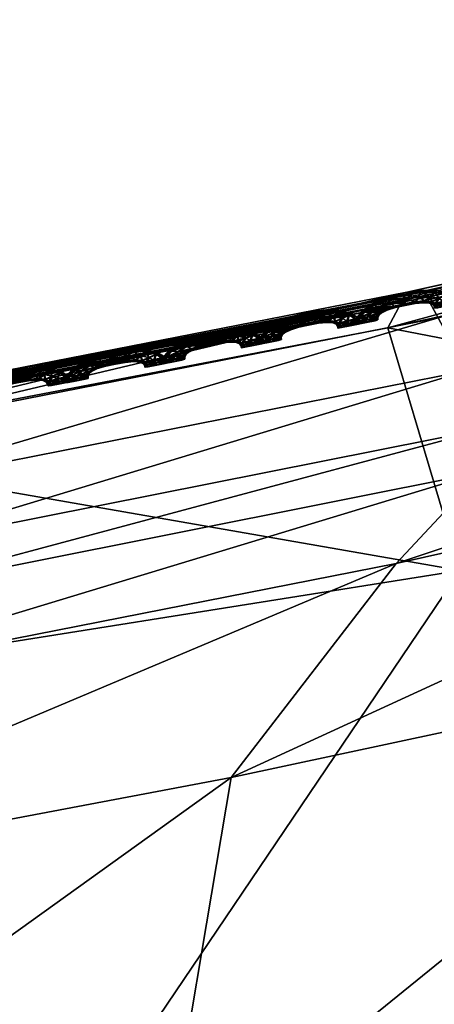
# Model space of a CAD drawing. Extents: x -7.4 to 7.4, y -11.5 to 9.8.
# Tile 410 of 469: x 1.739 to 1.975, y 9.246 to 9.807. Entities that reach past the tile are written whole.
import ezdxf

# ---------------------------------------------------------------- set-up
doc = ezdxf.new("R2010")
doc.units = 0
doc.header["$MEASUREMENT"] = 0
for name, color, linetype in [('A-FURN-3-ST', 150, 'Continuous'), ('A-FURN-3-ST-SEAM', 130, 'Continuous'), ('A-FURN-3-ST-SI', 160, 'Continuous')]:
    doc.layers.add(name, color=color, linetype=linetype)

msp = doc.modelspace()

# ---------------------------------------------------------------- meshes
at = {"layer": 'A-FURN-3-ST'}
mesh = msp.add_polyface(dxfattribs=at)
corners = [(1.94875, 9.63192, 1.00083), (2.29118, 9.70571, 1.00068), (2.34041, 9.55636, 0.61819), (2.63364, 9.60992, 0.61819), (2.56645, 9.76867, 1.00053), (2.84873, 9.62562, 0.62332), (2.75513, 9.78375, 1.00144), (3.02475, 9.55904, 0.64812), (2.99515, 9.64037, 1.00437), (3.41835, 9.25271, 1.00159), (3.33255, 9.23994, 0.62332), (3.96608, 8.70433, 1.00079), (3.8311, 8.70215, 0.61819), (4.52027, 8.12229, 1.00098), (4.35806, 8.11928, 0.61819), (5.04849, 7.5208, 1.0011), (4.86768, 7.51619, 0.61819), (5.54237, 6.88314, 1.00121), (5.34537, 6.87803, 0.61819), (2.2831, 8.66878, 0.55836), (2.1241, 9.15424, 0.56582), (2.49807, 9.19186, 0.56582), (2.71707, 8.68134, 0.55836), (2.83903, 9.224, 0.56582), (3.14581, 8.69205, 0.55836), (1.99019, 9.49361, 0.61819), (2.39411, 8.11376, 0.55836), (2.46835, 7.51392, 0.55836), (1.93379, 7.51392, 0.55836), (1.91804, 8.11232, 0.55836), (2.53254, 6.87548, 0.55836), (1.94178, 6.87548, 0.55836), (3.12657, 9.24031, 0.57304), (3.54027, 8.6986, 0.56582), (3.99861, 8.11768, 0.56582), (3.4969, 8.11669, 0.55836), (4.4575, 7.51421, 0.56582), (3.85575, 7.51392, 0.55836), (4.89012, 6.87581, 0.56582), (4.19521, 6.87548, 0.55836), (3.34122, 6.87548, 0.55836), (3.14632, 7.51392, 0.55836), (2.93761, 8.11533, 0.55836)]
mesh.append_faces([[corners[k] for k in face] for face in [(0, 1, 2), (3, 2, 1), (1, 4, 3), (5, 3, 4), (4, 6, 5), (7, 5, 6), (6, 8, 7), (9, 10, 7), (7, 8, 9), (9, 11, 12), (12, 10, 9), (11, 13, 14), (14, 12, 11), (13, 15, 16), (16, 14, 13), (15, 17, 18), (18, 16, 15), (19, 20, 21), (21, 22, 19), (22, 21, 23), (23, 24, 22), (2, 3, 23), (23, 21, 2), (25, 2, 21), (21, 20, 25), (19, 26, 29), (10, 32, 5), (5, 7, 10), (32, 23, 3), (3, 5, 32), (24, 23, 32), (32, 33, 24), (33, 32, 10), (10, 12, 33), (12, 14, 34), (34, 33, 12), (33, 34, 35), (35, 24, 33), (34, 36, 37), (37, 35, 34), (14, 16, 36), (36, 34, 14), (16, 18, 38), (38, 36, 16), (36, 38, 39), (39, 37, 36), (37, 39, 40), (40, 41, 37), (24, 35, 42), (42, 22, 24), (22, 42, 26), (26, 19, 22), (35, 37, 41), (41, 42, 35)]])
mesh.append_faces([[corners[k] for k in face] for face in [(26, 27, 28), (27, 30, 31), (30, 27, 41)]], dxfattribs={"vtx0": -1, "vtx1": -1, "vtx2": -1})
mesh.append_faces([[corners[k] for k in face] for face in [(27, 26, 42)]], dxfattribs={"vtx0": -1, "vtx2": -1})
mesh.append_faces([[corners[k] for k in face] for face in [(41, 40, 30), (42, 41, 27)]], dxfattribs={"vtx1": -1, "vtx2": -1})
mesh = msp.add_polyface(dxfattribs=at)
corners = [(1.97154, 9.64931, 17.59978), (2.31247, 9.72471, 17.59244), (2.31314, 9.72338, 17.58582), (1.97237, 9.64803, 17.59316), (1.97016, 9.65145, 17.61111), (2.31136, 9.72685, 17.60377), (1.61246, 9.5791, 17.60655), (1.61345, 9.57783, 17.59997), (1.61079, 9.58124, 17.61788), (2.33487, 9.62422, 17.64508), (2.00233, 9.54956, 17.65287), (1.9535, 9.49769, 17.74628), (2.28734, 9.57201, 17.73868), (2.341, 9.64976, 17.62644), (2.00744, 9.57494, 17.6342), (1.65219, 9.48001, 17.6601), (1.60256, 9.4286, 17.75332), (1.65614, 9.50523, 17.64139), (1.99366, 9.60745, 17.63857), (1.63909, 9.53749, 17.64557), (1.97764, 9.63765, 17.64097), (1.61974, 9.56752, 17.64778), (2.33028, 9.68251, 17.631), (2.31738, 9.71296, 17.63359), (1.61246, 9.5791, 17.59427), (1.97154, 9.64931, 17.58746), (1.97016, 9.65145, 17.58232), (1.61079, 9.58124, 17.58913), (1.97055, 9.65058, 17.62872), (1.61123, 9.58038, 17.63549), (2.31247, 9.72471, 17.58012), (2.31136, 9.72685, 17.57498), (2.31164, 9.72598, 17.62138), (1.85947, 9.37574, 17.941), (2.19743, 9.44775, 17.93382)]
mesh.append_faces([[corners[k] for k in face] for face in [(0, 1, 2), (2, 3, 0), (4, 5, 1), (1, 0, 4), (6, 0, 3), (3, 7, 6), (8, 4, 0), (0, 6, 8), (9, 10, 11), (11, 12, 9), (13, 14, 10), (10, 15, 16), (16, 11, 10), (14, 17, 15), (15, 10, 14), (18, 19, 17), (17, 14, 18), (20, 21, 19), (19, 18, 20), (22, 18, 14), (23, 20, 18), (24, 25, 26), (26, 27, 24), (7, 3, 25), (25, 24, 7), (28, 29, 21), (21, 20, 28), (4, 8, 29), (29, 28, 4), (25, 30, 31), (31, 26, 25), (3, 2, 30), (30, 25, 3), (32, 28, 20), (5, 4, 28), (28, 32, 5), (12, 11, 33), (33, 34, 12)]])
mesh = msp.add_polyface(dxfattribs=at)
corners = [(0, 9.39906, 1.00155), (0.27167, 9.40709, 1.00151), (0.29098, 9.30467, 0.61819), (0.5936, 9.32387, 0.61819), (0.56214, 9.4288, 1.00144), (0.91719, 9.35069, 0.61819), (0.8849, 9.46131, 1.00129), (1.26207, 9.38711, 0.61819), (1.23172, 9.50581, 1.00113), (1.62401, 9.43544, 0.61819), (1.5897, 9.56341, 1.00098), (1.99019, 9.49361, 0.61819), (1.94875, 9.63192, 1.00083), (2.34041, 9.55636, 0.61819), (2.1241, 9.15424, 0.56582), (2.2831, 8.66878, 0.55836), (1.859, 8.65716, 0.55836), (1.73692, 9.11935, 0.56582), (1.35123, 9.09059, 0.56582), (1.44439, 8.6476, 0.55836), (1.03908, 8.64051, 0.55836), (0.97932, 9.06921, 0.56582), (0.63005, 9.05338, 0.56582), (0.65929, 8.63524, 0.55836), (1.49132, 7.51392, 0.55836), (1.48547, 8.11113, 0.55836), (1.91804, 8.11232, 0.55836), (1.93379, 7.51392, 0.55836), (2.39411, 8.11376, 0.55836), (0.6733, 7.51392, 0.55836), (0.67156, 8.1096, 0.55836), (1.06504, 8.11026, 0.55836), (1.06876, 7.51392, 0.55836), (0.6733, 6.87548, 0.55836), (0.32308, 6.87548, 0.55836), (0.32308, 7.51392, 0.55836), (0, 6.87548, 0.55836), (0, 7.51392, 0.55836), (0.32248, 8.10911, 0.55836), (0.31817, 8.63132, 0.55836), (0, 8.1089, 0.55836), (0, 8.62968, 0.55836), (0.30741, 9.0416, 0.56582), (0, 9.03682, 0.56582)]
mesh.append_faces([[corners[k] for k in face] for face in [(0, 1, 2), (3, 2, 1), (1, 4, 3), (5, 3, 4), (4, 6, 5), (7, 5, 6), (6, 8, 7), (9, 7, 8), (8, 10, 9), (11, 9, 10), (10, 12, 11), (13, 11, 12), (14, 15, 16), (16, 17, 14), (17, 9, 11), (11, 14, 17), (18, 7, 9), (9, 17, 18), (17, 16, 19), (19, 18, 17), (20, 21, 18), (18, 19, 20), (21, 5, 7), (7, 18, 21), (22, 3, 5), (5, 21, 22), (23, 22, 21), (21, 20, 23), (26, 16, 15), (25, 19, 16), (16, 26, 25), (31, 20, 19), (19, 25, 31), (30, 23, 20), (20, 31, 30), (23, 30, 38), (38, 39, 23), (39, 38, 40), (40, 41, 39), (39, 42, 22), (22, 23, 39), (42, 2, 3), (3, 22, 42), (2, 42, 43), (41, 43, 42), (42, 39, 41)]])
mesh.append_faces([[corners[k] for k in face] for face in [(26, 27, 24), (31, 32, 29), (25, 24, 32), (33, 29, 32), (34, 35, 29), (36, 37, 35), (38, 35, 37), (30, 29, 35)]], dxfattribs={"vtx0": -1, "vtx1": -1, "vtx2": -1})
mesh.append_faces([[corners[k] for k in face] for face in [(24, 25, 26), (27, 26, 28), (29, 30, 31), (32, 31, 25), (37, 40, 38), (35, 38, 30)]], dxfattribs={"vtx0": -1, "vtx2": -1})
mesh = msp.add_polyface(dxfattribs=at)
corners = [(0.87501, 9.47078, 17.62134), (1.2449, 9.51899, 17.61351), (1.24609, 9.51771, 17.60693), (0.87631, 9.46955, 17.61473), (0.87283, 9.47288, 17.63264), (1.24296, 9.52109, 17.62484), (1.61246, 9.5791, 17.60655), (1.61345, 9.57783, 17.59997), (1.61079, 9.58124, 17.61788), (1.65219, 9.48001, 17.6601), (1.2948, 9.42056, 17.66748), (1.24743, 9.3698, 17.76043), (1.60256, 9.4286, 17.75332), (1.65614, 9.50523, 17.64139), (1.29674, 9.44553, 17.64876), (0.93369, 9.39773, 17.65706), (0.93476, 9.3731, 17.67581), (1.27624, 9.47762, 17.65272), (0.91007, 9.42962, 17.66082), (1.25349, 9.50745, 17.65477), (0.88458, 9.45933, 17.66261), (1.63909, 9.53749, 17.64557), (1.61974, 9.56752, 17.64778), (1.24352, 9.52022, 17.64237), (0.87342, 9.47202, 17.65017), (1.2449, 9.51899, 17.60123), (1.61246, 9.5791, 17.59427), (1.61079, 9.58124, 17.58913), (1.24296, 9.52109, 17.59609), (1.61123, 9.58038, 17.63549), (0.87501, 9.47078, 17.60902), (0.87283, 9.47288, 17.60389), (1.9535, 9.49769, 17.74628), (1.50521, 9.30879, 17.94759)]
mesh.append_faces([[corners[k] for k in face] for face in [(0, 1, 2), (2, 3, 0), (4, 5, 1), (1, 0, 4), (1, 6, 7), (7, 2, 1), (5, 8, 6), (6, 1, 5), (9, 10, 11), (11, 12, 9), (13, 14, 10), (10, 9, 13), (14, 15, 16), (16, 10, 14), (17, 18, 15), (15, 14, 17), (19, 20, 18), (18, 17, 19), (21, 17, 14), (14, 13, 21), (22, 19, 17), (17, 21, 22), (23, 24, 20), (20, 19, 23), (5, 4, 24), (24, 23, 5), (25, 26, 27), (27, 28, 25), (2, 7, 26), (26, 25, 2), (29, 23, 19), (19, 22, 29), (8, 5, 23), (23, 29, 8), (30, 25, 28), (28, 31, 30), (3, 2, 25), (25, 30, 3), (32, 12, 33)]])
mesh = msp.add_polyface(dxfattribs=at)
corners = [(1.2948, 9.42056, 17.66748), (0.93476, 9.3731, 17.67581), (0.89499, 9.32341, 17.7683), (1.24743, 9.3698, 17.76043), (0.59269, 9.3387, 17.68322), (0.93369, 9.39773, 17.65706), (0.58957, 9.36317, 17.66451), (0.91007, 9.42962, 17.66082), (2.1687, 9.2031, 18.1293), (2.29245, 8.80848, 18.22545), (2.63329, 8.83947, 18.21788), (2.46075, 9.25498, 18.12257), (2.50658, 8.31321, 18.25561), (1.91864, 8.77223, 18.23218), (2.07261, 8.3011, 18.26371), (1.81998, 9.14233, 18.13607), (1.1462, 8.71084, 18.24386), (1.53169, 8.73857, 18.23823), (1.45539, 9.08601, 18.14223), (1.09527, 9.03921, 18.14817), (1.64855, 8.28994, 18.27036), (1.23394, 8.28071, 18.27603), (0.77881, 8.6902, 18.24922), (0.75585, 9.00398, 18.1541), (0.83298, 8.27387, 18.28105), (2.67809, 9.27442, 18.10911), (2.65596, 9.5248, 17.92134), (1.15265, 9.25259, 17.95413), (0.81335, 9.20924, 17.96105), (1.85947, 9.37574, 17.941), (1.50521, 9.30879, 17.94759), (1.60256, 9.4286, 17.75332), (1.9535, 9.49769, 17.74628), (2.46914, 9.50927, 17.92716), (2.19743, 9.44775, 17.93382)]
mesh.append_faces([[corners[k] for k in face] for face in [(0, 1, 2), (2, 3, 0), (4, 1, 5), (6, 5, 7), (8, 9, 10), (10, 11, 8), (10, 9, 12), (9, 13, 14), (14, 12, 9), (15, 13, 9), (9, 8, 15), (16, 17, 18), (18, 19, 16), (17, 13, 15), (15, 18, 17), (13, 17, 20), (20, 14, 13), (17, 16, 21), (21, 20, 17), (22, 16, 19), (19, 23, 22), (21, 16, 22), (22, 24, 21), (11, 25, 26), (27, 28, 23), (23, 19, 27), (3, 2, 28), (28, 27, 3), (29, 30, 18), (18, 15, 29), (30, 27, 19), (19, 18, 30), (31, 3, 27), (27, 30, 31), (30, 29, 32), (33, 34, 8), (8, 11, 33), (34, 29, 15), (15, 8, 34)]])
at = {"layer": 'A-FURN-3-ST-SEAM'}
mesh = msp.add_polyface(dxfattribs=at)
corners = [(1.9408, 9.64482, 17.59719), (1.94867, 9.64828, 17.59708), (1.95069, 9.64618, 17.59833), (1.95852, 9.64815, 17.59815), (1.9478, 9.6491, 17.59373), (1.94416, 9.64358, 17.59841), (1.9588, 9.64556, 17.59689), (1.95817, 9.65079, 17.59689), (1.95785, 9.65186, 17.59354), (1.93941, 9.64535, 17.59385), (1.93557, 9.6409, 17.59727), (1.95263, 9.64412, 17.59704), (1.96502, 9.64667, 17.59677), (1.96644, 9.64939, 17.59799), (1.95781, 9.65096, 17.59016), (1.94835, 9.6484, 17.59035), (1.93981, 9.64066, 17.59849), (1.9474, 9.64238, 17.59712), (1.95876, 9.64465, 17.59354), (1.95318, 9.64342, 17.59366), (1.96775, 9.65219, 17.5967), (1.9681, 9.6533, 17.59332), (1.96743, 9.65232, 17.58997), (1.94048, 9.64494, 17.59046), (1.93383, 9.64103, 17.59392), (1.9328, 9.63744, 17.59727), (1.94851, 9.64201, 17.59377), (1.96434, 9.64568, 17.59343), (1.97036, 9.64708, 17.59666), (1.97329, 9.64955, 17.59784), (1.966, 9.64955, 17.58875), (1.95809, 9.64832, 17.5889), (1.95025, 9.64634, 17.58905), (1.93751, 9.63802, 17.59852), (1.94396, 9.64049, 17.59719), (1.94539, 9.64045, 17.59381), (1.95231, 9.64424, 17.59031), (1.95845, 9.64568, 17.5902), (1.94713, 9.64251, 17.59042), (1.97606, 9.65211, 17.59651), (1.97697, 9.6531, 17.59312), (1.97574, 9.65223, 17.58978), (1.97281, 9.64976, 17.5886), (1.94373, 9.64375, 17.58917), (1.93526, 9.64103, 17.59054), (1.9309, 9.63732, 17.59392), (1.93185, 9.6353, 17.59731), (1.94365, 9.64061, 17.59046), (1.96466, 9.64679, 17.59004), (1.96909, 9.64622, 17.59332), (1.97408, 9.64667, 17.59659), (1.97807, 9.64856, 17.59773), (1.97, 9.64721, 17.58993), (1.92987, 9.63501, 17.59392), (1.93672, 9.63624, 17.59852), (1.9421, 9.63864, 17.59723), (1.94368, 9.63897, 17.59385), (1.94178, 9.6388, 17.5905), (1.93941, 9.64086, 17.58925), (1.98195, 9.6505, 17.59636), (1.98326, 9.65129, 17.59297), (1.98164, 9.65063, 17.58963), (1.97764, 9.64873, 17.58848), (1.97376, 9.64679, 17.58985), (1.93248, 9.6376, 17.59058), (1.93153, 9.63547, 17.59058), (1.92987, 9.63369, 17.59396), (1.93181, 9.63398, 17.59731), (1.93708, 9.63822, 17.58925), (1.97245, 9.64601, 17.59324), (1.97629, 9.64568, 17.59651), (1.98088, 9.647, 17.59769), (1.93153, 9.6341, 17.59058), (1.93672, 9.63493, 17.59852), (1.94151, 9.63719, 17.59723), (1.94317, 9.6376, 17.59385), (1.94119, 9.63732, 17.5905), (1.98539, 9.64836, 17.59628), (1.98694, 9.64889, 17.59289), (1.98508, 9.64848, 17.58959), (1.98045, 9.64716, 17.58841), (1.97594, 9.6458, 17.58978), (1.97439, 9.64523, 17.5932), (1.93633, 9.63641, 17.58928), (1.93633, 9.63513, 17.58928), (1.9772, 9.64453, 17.59651), (1.98207, 9.6456, 17.59765), (1.94155, 9.63596, 17.59723), (1.94321, 9.63641, 17.59385), (1.94123, 9.63608, 17.5905), (1.97522, 9.6442, 17.59316), (1.98682, 9.64667, 17.59628), (1.98844, 9.64716, 17.59286), (1.98646, 9.64683, 17.58955), (1.98159, 9.64576, 17.58841), (1.97689, 9.64465, 17.58978), (1.97546, 9.64301, 17.59316), (1.97744, 9.64333, 17.59651), (1.98235, 9.64436, 17.59765), (1.97712, 9.64346, 17.58978), (1.98714, 9.64544, 17.59628), (1.9888, 9.64589, 17.59286), (1.98682, 9.64556, 17.58955), (1.98191, 9.64453, 17.58841)]
mesh.append_faces([[corners[k] for k in face] for face in [(2, 1, 0), (1, 2, 3), (0, 1, 4), (0, 5, 2), (6, 3, 2), (3, 7, 1), (8, 4, 1), (4, 9, 0), (5, 0, 10), (11, 2, 5), (3, 6, 12), (2, 11, 6), (7, 3, 13), (1, 7, 8), (4, 8, 14), (9, 4, 15), (10, 0, 9), (10, 16, 5), (5, 17, 11), (12, 6, 18), (12, 13, 3), (6, 11, 19), (13, 20, 7), (21, 8, 7), (22, 14, 8), (14, 15, 4), (15, 23, 9), (9, 24, 10), (16, 10, 25), (17, 5, 16), (11, 17, 26), (19, 18, 6), (18, 27, 12), (13, 12, 28), (26, 19, 11), (20, 13, 29), (7, 20, 21), (8, 21, 22), (14, 22, 30), (15, 14, 31), (23, 15, 32), (24, 9, 23), (25, 10, 24), (25, 33, 16), (16, 34, 17), (35, 26, 17), (18, 19, 36), (27, 18, 37), (28, 12, 27), (28, 29, 13), (19, 26, 38), (29, 39, 20), (40, 21, 20), (41, 22, 21), (42, 30, 22), (30, 31, 14), (31, 32, 15), (32, 43, 23), (23, 44, 24), (24, 45, 25), (33, 25, 46), (34, 16, 33), (17, 34, 35), (26, 35, 47), (38, 36, 19), (36, 37, 18), (37, 48, 27), (27, 49, 28), (29, 28, 50), (47, 38, 26), (39, 29, 51), (20, 39, 40), (21, 40, 41), (22, 41, 42), (30, 42, 52), (31, 30, 48), (32, 31, 37), (43, 32, 36), (44, 23, 43), (45, 24, 44), (25, 45, 53), (53, 46, 25), (46, 54, 33), (33, 55, 34), (56, 35, 34), (57, 47, 35), (36, 38, 43), (37, 36, 32), (48, 37, 31), (49, 27, 48), (50, 28, 49), (50, 51, 29), (38, 47, 58), (51, 59, 39), (60, 40, 39), (61, 41, 40), (62, 42, 41), (63, 52, 42), (52, 48, 30), (43, 58, 44), (44, 64, 45), (65, 53, 45), (46, 53, 66), (54, 46, 67), (55, 33, 54), (34, 55, 56), (35, 56, 57), (47, 57, 68), (58, 43, 38), (48, 52, 49), (49, 69, 50), (51, 50, 70), (68, 58, 47), (59, 51, 71), (39, 59, 60), (40, 60, 61), (41, 61, 62), (42, 62, 63), (52, 63, 69), (64, 44, 58), (45, 64, 65), (53, 65, 72), (72, 66, 53), (66, 67, 46), (67, 73, 54), (54, 74, 55), (56, 55, 74), (57, 56, 75), (68, 57, 76), (69, 49, 52), (70, 50, 69), (70, 71, 51), (58, 68, 64), (71, 77, 59), (78, 60, 59), (79, 61, 60), (80, 62, 61), (81, 63, 62), (82, 69, 63), (83, 65, 64), (84, 72, 65), (74, 54, 73), (74, 75, 56), (75, 76, 57), (76, 83, 68), (69, 82, 70), (71, 70, 85), (64, 68, 83), (77, 71, 86), (59, 77, 78), (60, 78, 79), (61, 79, 80), (62, 80, 81), (63, 81, 82), (65, 83, 84), (73, 87, 74), (75, 74, 87), (76, 75, 88), (83, 76, 89), (70, 82, 90), (90, 85, 70), (85, 86, 71), (86, 91, 77), (78, 77, 91), (79, 78, 92), (80, 79, 93), (81, 80, 94), (82, 81, 95), (89, 84, 83), (87, 88, 75), (88, 89, 76), (95, 90, 82), (85, 90, 96), (86, 85, 97), (91, 86, 98), (91, 92, 78), (92, 93, 79), (93, 94, 80), (94, 95, 81), (90, 95, 99), (99, 96, 90), (96, 97, 85), (97, 98, 86), (98, 100, 91), (92, 91, 100), (93, 92, 101), (94, 93, 102), (95, 94, 103), (103, 99, 95), (100, 101, 92), (101, 102, 93), (102, 103, 94)]])
mesh = msp.add_polyface(dxfattribs=at)
corners = [(1.88571, 9.63365, 17.59826), (1.89362, 9.63707, 17.59815), (1.8956, 9.63497, 17.59936), (1.90344, 9.63695, 17.59925), (1.89272, 9.63793, 17.5948), (1.88907, 9.63238, 17.59947), (1.90368, 9.63435, 17.59795), (1.90308, 9.63958, 17.59795), (1.90281, 9.64066, 17.59461), (1.88432, 9.63414, 17.59491), (1.88049, 9.6297, 17.59833), (1.8975, 9.63291, 17.59811), (1.90993, 9.63547, 17.59784), (1.91135, 9.63818, 17.59906), (1.90277, 9.63975, 17.59122), (1.89331, 9.63719, 17.59141), (1.88472, 9.62945, 17.59955), (1.89232, 9.63118, 17.59818), (1.90364, 9.63345, 17.59461), (1.89809, 9.63221, 17.59472), (1.9127, 9.64094, 17.59776), (1.91306, 9.64206, 17.59438), (1.91238, 9.64107, 17.59103), (1.88539, 9.63377, 17.59153), (1.87875, 9.62986, 17.59499), (1.87768, 9.62628, 17.59833), (1.89343, 9.63081, 17.59484), (1.90922, 9.63447, 17.59449), (1.91527, 9.63588, 17.59773), (1.9182, 9.63831, 17.59891), (1.91092, 9.63835, 17.58982), (1.903, 9.63715, 17.58997), (1.89517, 9.63513, 17.59012), (1.88239, 9.62685, 17.59959), (1.88884, 9.62928, 17.59826), (1.89026, 9.62928, 17.59487), (1.89719, 9.63307, 17.59137), (1.90336, 9.63452, 17.59126), (1.892, 9.63134, 17.59149), (1.92101, 9.64082, 17.59757), (1.92192, 9.64181, 17.59419), (1.92069, 9.64094, 17.59084), (1.91772, 9.63851, 17.58966), (1.88864, 9.63258, 17.59023), (1.88017, 9.62986, 17.5916), (1.87578, 9.62611, 17.59499), (1.87673, 9.62413, 17.59837), (1.88856, 9.62941, 17.59153), (1.90957, 9.63559, 17.59111), (1.91401, 9.63501, 17.59438), (1.91899, 9.63542, 17.59765), (1.92299, 9.63724, 17.59879), (1.91491, 9.636, 17.59099), (1.87479, 9.62384, 17.59503), (1.8816, 9.62504, 17.59959), (1.88702, 9.62747, 17.5983), (1.8886, 9.62776, 17.59491), (1.8867, 9.62759, 17.59157), (1.88429, 9.62965, 17.59031), (1.92691, 9.63913, 17.59746), (1.92821, 9.63992, 17.59404), (1.92655, 9.6393, 17.59073), (1.92255, 9.63744, 17.58955), (1.91867, 9.63555, 17.59092), (1.8774, 9.6264, 17.59164), (1.87645, 9.62426, 17.59164), (1.87475, 9.62249, 17.59503), (1.87673, 9.62277, 17.59837), (1.88199, 9.62702, 17.59035), (1.91737, 9.63476, 17.5943), (1.92117, 9.63443, 17.59761), (1.92584, 9.63567, 17.59875), (1.87641, 9.6229, 17.59164), (1.88163, 9.62376, 17.59959), (1.88638, 9.62599, 17.5983), (1.88804, 9.6264, 17.59491), (1.88607, 9.62611, 17.59157), (1.93035, 9.63699, 17.59739), (1.93189, 9.63752, 17.594), (1.92999, 9.63711, 17.59065), (1.92536, 9.63583, 17.58951), (1.92085, 9.63456, 17.59088), (1.91931, 9.63398, 17.59427), (1.8812, 9.6252, 17.59035), (1.8812, 9.62393, 17.59035), (1.92212, 9.63328, 17.59757), (1.92698, 9.63427, 17.59872), (1.88642, 9.62475, 17.5983), (1.88808, 9.6252, 17.59491), (1.8861, 9.62487, 17.59157), (1.92014, 9.63295, 17.59427), (1.93173, 9.6353, 17.59734), (1.93336, 9.63575, 17.59396), (1.93142, 9.63542, 17.59061), (1.92651, 9.63443, 17.58947), (1.92176, 9.6334, 17.59084), (1.92038, 9.63176, 17.59427), (1.92236, 9.63208, 17.59757), (1.92726, 9.63303, 17.59872), (1.92204, 9.63221, 17.59084), (1.93205, 9.63406, 17.59734), (1.93371, 9.63447, 17.59396), (1.93173, 9.63419, 17.59061), (1.92683, 9.6332, 17.58947)]
mesh.append_faces([[corners[k] for k in face] for face in [(2, 1, 0), (1, 2, 3), (0, 1, 4), (0, 5, 2), (6, 3, 2), (3, 7, 1), (8, 4, 1), (4, 9, 0), (5, 0, 10), (11, 2, 5), (3, 6, 12), (2, 11, 6), (7, 3, 13), (1, 7, 8), (4, 8, 14), (9, 4, 15), (10, 0, 9), (10, 16, 5), (5, 17, 11), (12, 6, 18), (12, 13, 3), (6, 11, 19), (13, 20, 7), (21, 8, 7), (22, 14, 8), (14, 15, 4), (15, 23, 9), (9, 24, 10), (16, 10, 25), (17, 5, 16), (11, 17, 26), (19, 18, 6), (18, 27, 12), (13, 12, 28), (26, 19, 11), (20, 13, 29), (7, 20, 21), (8, 21, 22), (14, 22, 30), (15, 14, 31), (23, 15, 32), (24, 9, 23), (25, 10, 24), (25, 33, 16), (16, 34, 17), (35, 26, 17), (18, 19, 36), (27, 18, 37), (28, 12, 27), (28, 29, 13), (19, 26, 38), (29, 39, 20), (40, 21, 20), (41, 22, 21), (42, 30, 22), (30, 31, 14), (31, 32, 15), (32, 43, 23), (23, 44, 24), (24, 45, 25), (33, 25, 46), (34, 16, 33), (17, 34, 35), (26, 35, 47), (38, 36, 19), (36, 37, 18), (37, 48, 27), (27, 49, 28), (29, 28, 50), (47, 38, 26), (39, 29, 51), (20, 39, 40), (21, 40, 41), (22, 41, 42), (30, 42, 52), (31, 30, 48), (32, 31, 37), (43, 32, 36), (44, 23, 43), (45, 24, 44), (25, 45, 53), (53, 46, 25), (46, 54, 33), (33, 55, 34), (56, 35, 34), (57, 47, 35), (36, 38, 43), (37, 36, 32), (48, 37, 31), (49, 27, 48), (50, 28, 49), (50, 51, 29), (38, 47, 58), (51, 59, 39), (60, 40, 39), (61, 41, 40), (62, 42, 41), (63, 52, 42), (52, 48, 30), (43, 58, 44), (44, 64, 45), (65, 53, 45), (46, 53, 66), (54, 46, 67), (55, 33, 54), (34, 55, 56), (35, 56, 57), (47, 57, 68), (58, 43, 38), (48, 52, 49), (49, 69, 50), (51, 50, 70), (68, 58, 47), (59, 51, 71), (39, 59, 60), (40, 60, 61), (41, 61, 62), (42, 62, 63), (52, 63, 69), (64, 44, 58), (45, 64, 65), (53, 65, 72), (72, 66, 53), (66, 67, 46), (67, 73, 54), (54, 74, 55), (56, 55, 74), (57, 56, 75), (68, 57, 76), (69, 49, 52), (70, 50, 69), (70, 71, 51), (58, 68, 64), (71, 77, 59), (78, 60, 59), (79, 61, 60), (80, 62, 61), (81, 63, 62), (82, 69, 63), (83, 65, 64), (84, 72, 65), (74, 54, 73), (74, 75, 56), (75, 76, 57), (76, 83, 68), (69, 82, 70), (71, 70, 85), (64, 68, 83), (77, 71, 86), (59, 77, 78), (60, 78, 79), (61, 79, 80), (62, 80, 81), (63, 81, 82), (65, 83, 84), (73, 87, 74), (75, 74, 87), (76, 75, 88), (83, 76, 89), (70, 82, 90), (90, 85, 70), (85, 86, 71), (86, 91, 77), (78, 77, 91), (79, 78, 92), (80, 79, 93), (81, 80, 94), (82, 81, 95), (89, 84, 83), (87, 88, 75), (88, 89, 76), (95, 90, 82), (85, 90, 96), (86, 85, 97), (91, 86, 98), (91, 92, 78), (92, 93, 79), (93, 94, 80), (94, 95, 81), (90, 95, 99), (99, 96, 90), (96, 97, 85), (97, 98, 86), (98, 100, 91), (92, 91, 100), (93, 92, 101), (94, 93, 102), (95, 94, 103), (103, 99, 95), (100, 101, 92), (101, 102, 93), (102, 103, 94)]])
mesh = msp.add_polyface(dxfattribs=at)
corners = [(1.83062, 9.62244, 17.59932), (1.83854, 9.62586, 17.59921), (1.84052, 9.6238, 17.60046), (1.84835, 9.62578, 17.60031), (1.83763, 9.62673, 17.59586), (1.83399, 9.62121, 17.60058), (1.84859, 9.62319, 17.59906), (1.848, 9.62842, 17.59902), (1.84772, 9.62945, 17.59567), (1.82924, 9.62298, 17.59598), (1.82536, 9.61853, 17.5994), (1.84242, 9.62174, 17.59917), (1.8548, 9.62426, 17.59891), (1.85627, 9.62698, 17.60012), (1.84768, 9.62854, 17.59229), (1.83822, 9.62603, 17.59248), (1.82964, 9.61828, 17.60062), (1.83723, 9.62001, 17.59929), (1.84855, 9.62228, 17.59567), (1.84301, 9.621, 17.59579), (1.85761, 9.62978, 17.59883), (1.85797, 9.63085, 17.59544), (1.8573, 9.6299, 17.5921), (1.83031, 9.62257, 17.59259), (1.82366, 9.61865, 17.59605), (1.82259, 9.61507, 17.5994), (1.8383, 9.6196, 17.5959), (1.85413, 9.62327, 17.59556), (1.86015, 9.62467, 17.59879), (1.86311, 9.62714, 17.59997), (1.85583, 9.62718, 17.59088), (1.84792, 9.62595, 17.59103), (1.84012, 9.62397, 17.59119), (1.8273, 9.61565, 17.60066), (1.83375, 9.61808, 17.59932), (1.83517, 9.61808, 17.59594), (1.8421, 9.62187, 17.59244), (1.84827, 9.62331, 17.59232), (1.83691, 9.62014, 17.59255), (1.86593, 9.62961, 17.59864), (1.86683, 9.63064, 17.59525), (1.86561, 9.62978, 17.59191), (1.86264, 9.6273, 17.59073), (1.83355, 9.62137, 17.5913), (1.82509, 9.61865, 17.59267), (1.82069, 9.6149, 17.59605), (1.8216, 9.61293, 17.59944), (1.83344, 9.6182, 17.59259), (1.85448, 9.62438, 17.59217), (1.85892, 9.6238, 17.59544), (1.8639, 9.62422, 17.59872), (1.8679, 9.62607, 17.59986), (1.85983, 9.62479, 17.59206), (1.81966, 9.61264, 17.59609), (1.82651, 9.61384, 17.60066), (1.83189, 9.61627, 17.59936), (1.83347, 9.61655, 17.59598), (1.83157, 9.61639, 17.59263), (1.8292, 9.61845, 17.59137), (1.87178, 9.62796, 17.59852), (1.87313, 9.62871, 17.5951), (1.87146, 9.62809, 17.59179), (1.86747, 9.62623, 17.59061), (1.86359, 9.62434, 17.59198), (1.82227, 9.61519, 17.59271), (1.82132, 9.61305, 17.59271), (1.81962, 9.61128, 17.59609), (1.8216, 9.61157, 17.59944), (1.8269, 9.61581, 17.59141), (1.86224, 9.6236, 17.59537), (1.86608, 9.62323, 17.59868), (1.87071, 9.62446, 17.59982), (1.82129, 9.61173, 17.59271), (1.82651, 9.61256, 17.60066), (1.83126, 9.61482, 17.59936), (1.83292, 9.61523, 17.59598), (1.83098, 9.61495, 17.59263), (1.87522, 9.62578, 17.59845), (1.87677, 9.62632, 17.59506), (1.8749, 9.62591, 17.59172), (1.87028, 9.62467, 17.59058), (1.86576, 9.62335, 17.59194), (1.86418, 9.62282, 17.59533), (1.82607, 9.61404, 17.59141), (1.82611, 9.61272, 17.59141), (1.86699, 9.62208, 17.59864), (1.87186, 9.62306, 17.59978), (1.8313, 9.61354, 17.59936), (1.83296, 9.614, 17.59598), (1.83098, 9.61371, 17.59263), (1.86501, 9.62174, 17.59533), (1.87661, 9.62413, 17.59841), (1.87827, 9.62455, 17.59503), (1.87629, 9.62426, 17.59168), (1.87142, 9.62323, 17.59054), (1.86668, 9.6222, 17.59191), (1.86525, 9.62055, 17.59533), (1.86723, 9.62088, 17.59864), (1.87214, 9.62183, 17.59978), (1.86691, 9.621, 17.59191), (1.87692, 9.62286, 17.59841), (1.87859, 9.62327, 17.59503), (1.87661, 9.62298, 17.59168), (1.8717, 9.62203, 17.59054)]
mesh.append_faces([[corners[k] for k in face] for face in [(2, 1, 0), (1, 2, 3), (0, 1, 4), (0, 5, 2), (6, 3, 2), (3, 7, 1), (8, 4, 1), (4, 9, 0), (5, 0, 10), (11, 2, 5), (3, 6, 12), (2, 11, 6), (7, 3, 13), (1, 7, 8), (4, 8, 14), (9, 4, 15), (10, 0, 9), (10, 16, 5), (5, 17, 11), (12, 6, 18), (12, 13, 3), (6, 11, 19), (13, 20, 7), (21, 8, 7), (22, 14, 8), (14, 15, 4), (15, 23, 9), (9, 24, 10), (16, 10, 25), (17, 5, 16), (11, 17, 26), (19, 18, 6), (18, 27, 12), (13, 12, 28), (26, 19, 11), (20, 13, 29), (7, 20, 21), (8, 21, 22), (14, 22, 30), (15, 14, 31), (23, 15, 32), (24, 9, 23), (25, 10, 24), (25, 33, 16), (16, 34, 17), (35, 26, 17), (18, 19, 36), (27, 18, 37), (28, 12, 27), (28, 29, 13), (19, 26, 38), (29, 39, 20), (40, 21, 20), (41, 22, 21), (42, 30, 22), (30, 31, 14), (31, 32, 15), (32, 43, 23), (23, 44, 24), (24, 45, 25), (33, 25, 46), (34, 16, 33), (17, 34, 35), (26, 35, 47), (38, 36, 19), (36, 37, 18), (37, 48, 27), (27, 49, 28), (29, 28, 50), (47, 38, 26), (39, 29, 51), (20, 39, 40), (21, 40, 41), (22, 41, 42), (30, 42, 52), (31, 30, 48), (32, 31, 37), (43, 32, 36), (44, 23, 43), (45, 24, 44), (25, 45, 53), (53, 46, 25), (46, 54, 33), (33, 55, 34), (56, 35, 34), (57, 47, 35), (36, 38, 43), (37, 36, 32), (48, 37, 31), (49, 27, 48), (50, 28, 49), (50, 51, 29), (38, 47, 58), (51, 59, 39), (60, 40, 39), (61, 41, 40), (62, 42, 41), (63, 52, 42), (52, 48, 30), (43, 58, 44), (44, 64, 45), (65, 53, 45), (46, 53, 66), (54, 46, 67), (55, 33, 54), (34, 55, 56), (35, 56, 57), (47, 57, 68), (58, 43, 38), (48, 52, 49), (49, 69, 50), (51, 50, 70), (68, 58, 47), (59, 51, 71), (39, 59, 60), (40, 60, 61), (41, 61, 62), (42, 62, 63), (52, 63, 69), (64, 44, 58), (45, 64, 65), (53, 65, 72), (72, 66, 53), (66, 67, 46), (67, 73, 54), (54, 74, 55), (56, 55, 74), (57, 56, 75), (68, 57, 76), (69, 49, 52), (70, 50, 69), (70, 71, 51), (58, 68, 64), (71, 77, 59), (78, 60, 59), (79, 61, 60), (80, 62, 61), (81, 63, 62), (82, 69, 63), (83, 65, 64), (84, 72, 65), (74, 54, 73), (74, 75, 56), (75, 76, 57), (76, 83, 68), (69, 82, 70), (71, 70, 85), (64, 68, 83), (77, 71, 86), (59, 77, 78), (60, 78, 79), (61, 79, 80), (62, 80, 81), (63, 81, 82), (65, 83, 84), (73, 87, 74), (75, 74, 87), (76, 75, 88), (83, 76, 89), (70, 82, 90), (90, 85, 70), (85, 86, 71), (86, 91, 77), (78, 77, 91), (79, 78, 92), (80, 79, 93), (81, 80, 94), (82, 81, 95), (89, 84, 83), (87, 88, 75), (88, 89, 76), (95, 90, 82), (85, 90, 96), (86, 85, 97), (91, 86, 98), (91, 92, 78), (92, 93, 79), (93, 94, 80), (94, 95, 81), (90, 95, 99), (99, 96, 90), (96, 97, 85), (97, 98, 86), (98, 100, 91), (92, 91, 100), (93, 92, 101), (94, 93, 102), (95, 94, 103), (103, 99, 95), (100, 101, 92), (101, 102, 93), (102, 103, 94)]])
mesh = msp.add_polyface(dxfattribs=at)
corners = [(1.7755, 9.61157, 17.60039), (1.78341, 9.6149, 17.60027), (1.78539, 9.61276, 17.60149), (1.79327, 9.6147, 17.60134), (1.78254, 9.61577, 17.59689), (1.77882, 9.61029, 17.60161), (1.79346, 9.6121, 17.60009), (1.79291, 9.61733, 17.60009), (1.79263, 9.61841, 17.59674), (1.77407, 9.6121, 17.59704), (1.77023, 9.60769, 17.60043), (1.78729, 9.6107, 17.60024), (1.79972, 9.61309, 17.59997), (1.80118, 9.61585, 17.60119), (1.7926, 9.61746, 17.59335), (1.7831, 9.61503, 17.59354), (1.77447, 9.60741, 17.60168), (1.78207, 9.60905, 17.60031), (1.79342, 9.61116, 17.59674), (1.78785, 9.61, 17.59685), (1.80252, 9.61861, 17.59989), (1.80288, 9.61972, 17.59651), (1.80221, 9.61878, 17.59316), (1.77518, 9.61169, 17.59366), (1.76849, 9.60786, 17.59708), (1.76738, 9.60427, 17.60046), (1.78318, 9.60864, 17.59693), (1.799, 9.61214, 17.59662), (1.80506, 9.6135, 17.59986), (1.80799, 9.61594, 17.60104), (1.80075, 9.61602, 17.59194), (1.79283, 9.61486, 17.5921), (1.785, 9.61297, 17.59225), (1.77213, 9.60481, 17.60168), (1.77858, 9.60716, 17.60039), (1.78001, 9.60712, 17.597), (1.78698, 9.61083, 17.5935), (1.79315, 9.61223, 17.59339), (1.78179, 9.60918, 17.59358), (1.81084, 9.61845, 17.5997), (1.81175, 9.61944, 17.59632), (1.81052, 9.61857, 17.59297), (1.80755, 9.61614, 17.59179), (1.77843, 9.61045, 17.59236), (1.76992, 9.60782, 17.5937), (1.76553, 9.60415, 17.59712), (1.76643, 9.60217, 17.60046), (1.77831, 9.60728, 17.59366), (1.7994, 9.61326, 17.59324), (1.80379, 9.61264, 17.59651), (1.80878, 9.61301, 17.59978), (1.81282, 9.61486, 17.60092), (1.80474, 9.61363, 17.59312), (1.76446, 9.60188, 17.59712), (1.7713, 9.603, 17.60168), (1.77673, 9.60539, 17.60039), (1.77831, 9.60564, 17.59704), (1.77641, 9.60551, 17.59366), (1.77403, 9.60757, 17.5924), (1.81669, 9.61676, 17.59959), (1.818, 9.61754, 17.59621), (1.81638, 9.61688, 17.59286), (1.81238, 9.61507, 17.59168), (1.80846, 9.61318, 17.59305), (1.76711, 9.60444, 17.59373), (1.76612, 9.6023, 17.59373), (1.76442, 9.60053, 17.59712), (1.7664, 9.60081, 17.60046), (1.7717, 9.60498, 17.59244), (1.80716, 9.61239, 17.59643), (1.81096, 9.61202, 17.59974), (1.81559, 9.6133, 17.60088), (1.76612, 9.60094, 17.59373), (1.7713, 9.60172, 17.60172), (1.77609, 9.6039, 17.60039), (1.77775, 9.60432, 17.59704), (1.77581, 9.60403, 17.5937), (1.8201, 9.61457, 17.59951), (1.82168, 9.61511, 17.59613), (1.81978, 9.6147, 17.59278), (1.81515, 9.61346, 17.59164), (1.81064, 9.61214, 17.59301), (1.8091, 9.61161, 17.59639), (1.77091, 9.60321, 17.59244), (1.77091, 9.60193, 17.59244), (1.81187, 9.61087, 17.5997), (1.81673, 9.61185, 17.60084), (1.77613, 9.60267, 17.60043), (1.77779, 9.60308, 17.59704), (1.77581, 9.60279, 17.5937), (1.80993, 9.61054, 17.59639), (1.82152, 9.61293, 17.59947), (1.82314, 9.61338, 17.59609), (1.82117, 9.61305, 17.59278), (1.8163, 9.61206, 17.5916), (1.81155, 9.61099, 17.59297), (1.81012, 9.60938, 17.59639), (1.8121, 9.60967, 17.5997), (1.81705, 9.61066, 17.60084), (1.81179, 9.6098, 17.59297), (1.82184, 9.61165, 17.59947), (1.82346, 9.6121, 17.59609), (1.82148, 9.61177, 17.59274), (1.81657, 9.61083, 17.5916)]
mesh.append_faces([[corners[k] for k in face] for face in [(2, 1, 0), (1, 2, 3), (0, 1, 4), (0, 5, 2), (6, 3, 2), (3, 7, 1), (8, 4, 1), (4, 9, 0), (5, 0, 10), (11, 2, 5), (3, 6, 12), (2, 11, 6), (7, 3, 13), (1, 7, 8), (4, 8, 14), (9, 4, 15), (10, 0, 9), (10, 16, 5), (5, 17, 11), (12, 6, 18), (12, 13, 3), (6, 11, 19), (13, 20, 7), (21, 8, 7), (22, 14, 8), (14, 15, 4), (15, 23, 9), (9, 24, 10), (16, 10, 25), (17, 5, 16), (11, 17, 26), (19, 18, 6), (18, 27, 12), (13, 12, 28), (26, 19, 11), (20, 13, 29), (7, 20, 21), (8, 21, 22), (14, 22, 30), (15, 14, 31), (23, 15, 32), (24, 9, 23), (25, 10, 24), (25, 33, 16), (16, 34, 17), (35, 26, 17), (18, 19, 36), (27, 18, 37), (28, 12, 27), (28, 29, 13), (19, 26, 38), (29, 39, 20), (40, 21, 20), (41, 22, 21), (42, 30, 22), (30, 31, 14), (31, 32, 15), (32, 43, 23), (23, 44, 24), (24, 45, 25), (33, 25, 46), (34, 16, 33), (17, 34, 35), (26, 35, 47), (38, 36, 19), (36, 37, 18), (37, 48, 27), (27, 49, 28), (29, 28, 50), (47, 38, 26), (39, 29, 51), (20, 39, 40), (21, 40, 41), (22, 41, 42), (30, 42, 52), (31, 30, 48), (32, 31, 37), (43, 32, 36), (44, 23, 43), (45, 24, 44), (25, 45, 53), (53, 46, 25), (46, 54, 33), (33, 55, 34), (56, 35, 34), (57, 47, 35), (36, 38, 43), (37, 36, 32), (48, 37, 31), (49, 27, 48), (50, 28, 49), (50, 51, 29), (38, 47, 58), (51, 59, 39), (60, 40, 39), (61, 41, 40), (62, 42, 41), (63, 52, 42), (52, 48, 30), (43, 58, 44), (44, 64, 45), (65, 53, 45), (46, 53, 66), (54, 46, 67), (55, 33, 54), (34, 55, 56), (35, 56, 57), (47, 57, 68), (58, 43, 38), (48, 52, 49), (49, 69, 50), (51, 50, 70), (68, 58, 47), (59, 51, 71), (39, 59, 60), (40, 60, 61), (41, 61, 62), (42, 62, 63), (52, 63, 69), (64, 44, 58), (45, 64, 65), (53, 65, 72), (72, 66, 53), (66, 67, 46), (67, 73, 54), (54, 74, 55), (56, 55, 74), (57, 56, 75), (68, 57, 76), (69, 49, 52), (70, 50, 69), (70, 71, 51), (58, 68, 64), (71, 77, 59), (78, 60, 59), (79, 61, 60), (80, 62, 61), (81, 63, 62), (82, 69, 63), (83, 65, 64), (84, 72, 65), (74, 54, 73), (74, 75, 56), (75, 76, 57), (76, 83, 68), (69, 82, 70), (71, 70, 85), (64, 68, 83), (77, 71, 86), (59, 77, 78), (60, 78, 79), (61, 79, 80), (62, 80, 81), (63, 81, 82), (65, 83, 84), (73, 87, 74), (75, 74, 87), (76, 75, 88), (83, 76, 89), (70, 82, 90), (90, 85, 70), (85, 86, 71), (86, 91, 77), (78, 77, 91), (79, 78, 92), (80, 79, 93), (81, 80, 94), (82, 81, 95), (89, 84, 83), (87, 88, 75), (88, 89, 76), (95, 90, 82), (85, 90, 96), (86, 85, 97), (91, 86, 98), (91, 92, 78), (92, 93, 79), (93, 94, 80), (94, 95, 81), (90, 95, 99), (99, 96, 90), (96, 97, 85), (97, 98, 86), (98, 100, 91), (92, 91, 100), (93, 92, 101), (94, 93, 102), (95, 94, 103), (103, 99, 95), (100, 101, 92), (101, 102, 93), (102, 103, 94)]])
mesh = msp.add_polyface(dxfattribs=at)
corners = [(1.72025, 9.60114, 17.60142), (1.72821, 9.60444, 17.60126), (1.73019, 9.60234, 17.60252), (1.73802, 9.60419, 17.60237), (1.72734, 9.60531, 17.59792), (1.72362, 9.59982, 17.60263), (1.73826, 9.6016, 17.60111), (1.73771, 9.60683, 17.60111), (1.73747, 9.6079, 17.59773), (1.71887, 9.60168, 17.59807), (1.71499, 9.59727, 17.60145), (1.73204, 9.60024, 17.60126), (1.74447, 9.60258, 17.601), (1.74598, 9.60531, 17.60221), (1.73739, 9.60699, 17.59438), (1.72789, 9.6046, 17.59457), (1.71922, 9.59698, 17.60271), (1.72686, 9.59859, 17.60134), (1.73822, 9.60069, 17.59776), (1.73264, 9.59954, 17.59788), (1.74732, 9.60807, 17.60092), (1.74772, 9.60914, 17.59754), (1.74701, 9.60819, 17.59419), (1.71997, 9.60127, 17.59469), (1.71325, 9.59744, 17.59811), (1.71214, 9.59389, 17.60149), (1.72793, 9.59818, 17.59795), (1.7438, 9.60164, 17.59765), (1.74986, 9.60291, 17.60088), (1.75282, 9.60534, 17.60206), (1.74554, 9.60547, 17.59297), (1.73763, 9.6044, 17.59312), (1.72979, 9.6025, 17.59328), (1.71689, 9.59439, 17.60271), (1.72334, 9.59674, 17.60142), (1.72477, 9.59669, 17.59803), (1.73177, 9.6004, 17.59453), (1.73794, 9.60172, 17.59442), (1.72655, 9.59876, 17.59461), (1.75567, 9.60782, 17.60073), (1.75658, 9.60881, 17.59734), (1.75531, 9.60794, 17.594), (1.75239, 9.60551, 17.59282), (1.72318, 9.60003, 17.59339), (1.71467, 9.59739, 17.59472), (1.71028, 9.59373, 17.59815), (1.71115, 9.59175, 17.60149), (1.72306, 9.59686, 17.59469), (1.74416, 9.60271, 17.59427), (1.74859, 9.60209, 17.59754), (1.75357, 9.60242, 17.60081), (1.75761, 9.60423, 17.60199), (1.74954, 9.60308, 17.59415), (1.70921, 9.5915, 17.59815), (1.71606, 9.59258, 17.60271), (1.72148, 9.59492, 17.60142), (1.72306, 9.59521, 17.59803), (1.72117, 9.59509, 17.59469), (1.71883, 9.59715, 17.59343), (1.76153, 9.60605, 17.60062), (1.76284, 9.60679, 17.59723), (1.76121, 9.60617, 17.59388), (1.75718, 9.6044, 17.59271), (1.75326, 9.60255, 17.59408), (1.71186, 9.59402, 17.59476), (1.71087, 9.59187, 17.59476), (1.70917, 9.59014, 17.59815), (1.71115, 9.59039, 17.60149), (1.71645, 9.59455, 17.59347), (1.75195, 9.6018, 17.59746), (1.75575, 9.60139, 17.60077), (1.76042, 9.60258, 17.60191), (1.71083, 9.59056, 17.59476), (1.71606, 9.5913, 17.60271), (1.72085, 9.59348, 17.60142), (1.72251, 9.59389, 17.59807), (1.72053, 9.5936, 17.59469), (1.76493, 9.60382, 17.60054), (1.76648, 9.60436, 17.59716), (1.76461, 9.60395, 17.59385), (1.75995, 9.60279, 17.59267), (1.75543, 9.60151, 17.59404), (1.75389, 9.60102, 17.59742), (1.71566, 9.59278, 17.59347), (1.71566, 9.5915, 17.59347), (1.75666, 9.60024, 17.60073), (1.76157, 9.60119, 17.60191), (1.72085, 9.59225, 17.60142), (1.72255, 9.59266, 17.59807), (1.72057, 9.59237, 17.59472), (1.75468, 9.59995, 17.59742), (1.76632, 9.60213, 17.60054), (1.76798, 9.60258, 17.59712), (1.766, 9.6023, 17.59381), (1.76109, 9.60135, 17.59267), (1.75634, 9.60036, 17.594), (1.75492, 9.59876, 17.59742), (1.7569, 9.59904, 17.60073), (1.76181, 9.59995, 17.60191), (1.75658, 9.59917, 17.594), (1.76663, 9.60089, 17.60054), (1.7683, 9.60127, 17.59712), (1.76632, 9.60102, 17.59381), (1.76137, 9.60011, 17.59263)]
mesh.append_faces([[corners[k] for k in face] for face in [(2, 1, 0), (1, 2, 3), (0, 1, 4), (0, 5, 2), (6, 3, 2), (3, 7, 1), (8, 4, 1), (4, 9, 0), (5, 0, 10), (11, 2, 5), (3, 6, 12), (2, 11, 6), (7, 3, 13), (1, 7, 8), (4, 8, 14), (9, 4, 15), (10, 0, 9), (10, 16, 5), (5, 17, 11), (12, 6, 18), (12, 13, 3), (6, 11, 19), (13, 20, 7), (21, 8, 7), (22, 14, 8), (14, 15, 4), (15, 23, 9), (9, 24, 10), (16, 10, 25), (17, 5, 16), (11, 17, 26), (19, 18, 6), (18, 27, 12), (13, 12, 28), (26, 19, 11), (20, 13, 29), (7, 20, 21), (8, 21, 22), (14, 22, 30), (15, 14, 31), (23, 15, 32), (24, 9, 23), (25, 10, 24), (25, 33, 16), (16, 34, 17), (35, 26, 17), (18, 19, 36), (27, 18, 37), (28, 12, 27), (28, 29, 13), (19, 26, 38), (29, 39, 20), (40, 21, 20), (41, 22, 21), (42, 30, 22), (30, 31, 14), (31, 32, 15), (32, 43, 23), (23, 44, 24), (24, 45, 25), (33, 25, 46), (34, 16, 33), (17, 34, 35), (26, 35, 47), (38, 36, 19), (36, 37, 18), (37, 48, 27), (27, 49, 28), (29, 28, 50), (47, 38, 26), (39, 29, 51), (20, 39, 40), (21, 40, 41), (22, 41, 42), (30, 42, 52), (31, 30, 48), (32, 31, 37), (43, 32, 36), (44, 23, 43), (45, 24, 44), (25, 45, 53), (53, 46, 25), (46, 54, 33), (33, 55, 34), (56, 35, 34), (57, 47, 35), (36, 38, 43), (37, 36, 32), (48, 37, 31), (49, 27, 48), (50, 28, 49), (50, 51, 29), (38, 47, 58), (51, 59, 39), (60, 40, 39), (61, 41, 40), (62, 42, 41), (63, 52, 42), (52, 48, 30), (43, 58, 44), (44, 64, 45), (65, 53, 45), (46, 53, 66), (54, 46, 67), (55, 33, 54), (34, 55, 56), (35, 56, 57), (47, 57, 68), (58, 43, 38), (48, 52, 49), (49, 69, 50), (51, 50, 70), (68, 58, 47), (59, 51, 71), (39, 59, 60), (40, 60, 61), (41, 61, 62), (42, 62, 63), (52, 63, 69), (64, 44, 58), (45, 64, 65), (53, 65, 72), (72, 66, 53), (66, 67, 46), (67, 73, 54), (54, 74, 55), (56, 55, 74), (57, 56, 75), (68, 57, 76), (69, 49, 52), (70, 50, 69), (70, 71, 51), (58, 68, 64), (71, 77, 59), (78, 60, 59), (79, 61, 60), (80, 62, 61), (81, 63, 62), (82, 69, 63), (83, 65, 64), (84, 72, 65), (74, 54, 73), (74, 75, 56), (75, 76, 57), (76, 83, 68), (69, 82, 70), (71, 70, 85), (64, 68, 83), (77, 71, 86), (59, 77, 78), (60, 78, 79), (61, 79, 80), (62, 80, 81), (63, 81, 82), (65, 83, 84), (73, 87, 74), (75, 74, 87), (76, 75, 88), (83, 76, 89), (70, 82, 90), (90, 85, 70), (85, 86, 71), (86, 91, 77), (78, 77, 91), (79, 78, 92), (80, 79, 93), (81, 80, 94), (82, 81, 95), (89, 84, 83), (87, 88, 75), (88, 89, 76), (95, 90, 82), (85, 90, 96), (86, 85, 97), (91, 86, 98), (91, 92, 78), (92, 93, 79), (93, 94, 80), (94, 95, 81), (90, 95, 99), (99, 96, 90), (96, 97, 85), (97, 98, 86), (98, 100, 91), (92, 91, 100), (93, 92, 101), (94, 93, 102), (95, 94, 103), (103, 99, 95), (100, 101, 92), (101, 102, 93), (102, 103, 94)]])
at = {"layer": 'A-FURN-3-ST-SI'}
mesh = msp.add_polyface(dxfattribs=at)
corners = [(2.76867, 9.80731, 17.29826), (2.58351, 9.79223, 17.30184), (2.58394, 9.7912, 17.56852), (2.58347, 9.79236, 11.42448), (1.96952, 9.65244, 17.31538), (1.61, 9.58223, 17.32203), (1.61079, 9.58124, 17.58913), (1.97016, 9.65145, 17.58232), (1.24205, 9.52204, 17.32884), (1.24296, 9.52109, 17.59609), (1.60988, 9.58236, 11.44167), (1.24193, 9.52221, 11.44745), (1.96941, 9.65261, 11.436), (2.31081, 9.72783, 17.30819), (2.31136, 9.72685, 17.57498), (2.31077, 9.728, 11.42988), (2.58224, 9.79232, 7.21362), (2.76863, 9.80748, 11.42144), (2.57365, 9.79199, 2.95877), (2.7674, 9.8074, 7.2118), (1.96818, 9.65256, 7.22055), (1.60873, 9.58232, 7.22393), (1.24126, 9.52225, 7.22743), (1.60066, 9.58211, 2.96219), (1.23655, 9.52241, 2.96337), (1.95963, 9.65228, 2.96109), (2.30954, 9.72796, 7.21686), (2.30095, 9.72763, 2.95983), (1.94875, 9.63192, 1.00083), (1.5897, 9.56341, 1.00098), (1.23172, 9.50581, 1.00113), (2.56645, 9.76867, 1.00053), (2.29118, 9.70571, 1.00068), (2.75885, 9.80707, 2.95816)]
mesh.append_faces([[corners[k] for k in face] for face in [(0, 1, 2), (3, 1, 0), (4, 5, 6), (6, 7, 4), (5, 8, 9), (9, 6, 5), (5, 10, 11), (11, 8, 5), (4, 12, 10), (10, 5, 4), (1, 13, 14), (14, 2, 1), (13, 4, 7), (7, 14, 13), (13, 15, 12), (12, 4, 13), (1, 3, 15), (15, 13, 1), (16, 3, 17), (18, 16, 19), (12, 20, 21), (21, 10, 12), (10, 21, 22), (22, 11, 10), (21, 23, 24), (20, 25, 23), (23, 21, 20), (3, 16, 26), (26, 15, 3), (15, 26, 20), (20, 12, 15), (26, 27, 25), (25, 20, 26), (16, 18, 27), (27, 26, 16), (25, 28, 29), (29, 23, 25), (23, 29, 30), (18, 31, 32), (32, 27, 18), (27, 32, 28), (28, 25, 27), (31, 18, 33)]])

doc.saveas('drawing.dxf')
